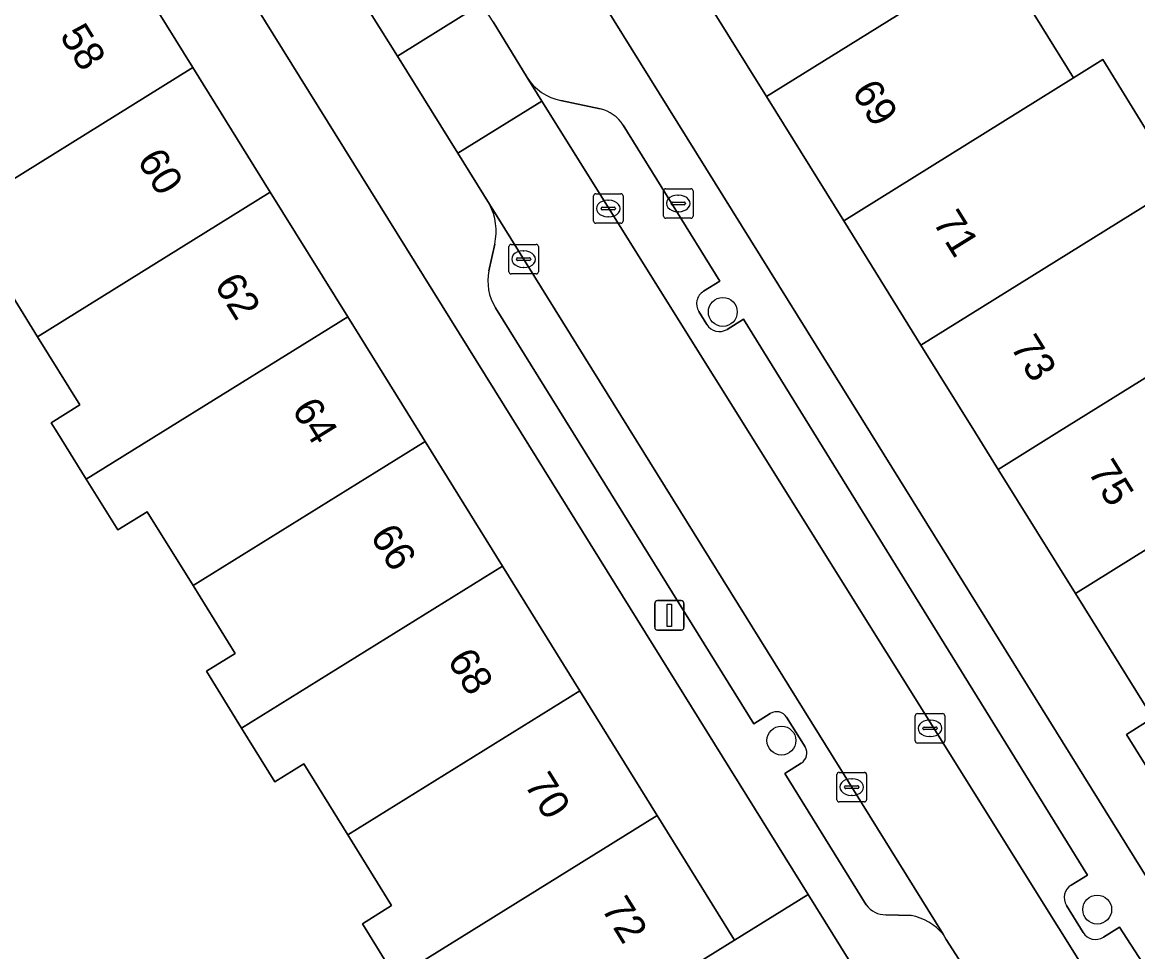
# Model space of a CAD drawing. Extents: x 159279 to 160377, y 384531 to 385888.
# Drawn here: x 160010.28 to 160048.02, y 384982.45 to 385013.89 of the extents above; entities that cross this region are included whole.
import ezdxf

# ---------------------------------------------------------------- set-up
doc = ezdxf.new("R2010")
doc.units = 0
for name, color, linetype in [('IMGEO_Boom', 7, 'Continuous'), ('IMGEO_Brandkraan', 7, 'Continuous'), ('IMGEO_Erf', 7, 'Continuous'), ('IMGEO_Kolk', 7, 'Continuous'), ('IMGEO_Lichtmast', 7, 'Continuous'), ('IMGEO_Pand', 7, 'Continuous'), ('IMGEO_Pand_nummerreeks', 7, 'Continuous'), ('IMGEO_Parkeervlak_open', 7, 'Continuous'), ('IMGEO_Rijbaan_lokaal_open', 7, 'Continuous'), ('IMGEO_Voetpad_open', 7, 'Continuous')]:
    doc.layers.add(name, color=color, linetype=linetype)

msp = doc.modelspace()

# ---------------------------------------------------------------- linework, layer by layer
at = {"layer": 'IMGEO_Boom'}
for centre in [(160033.98, 385004.094), (160035.964, 384989.592), (160046.648, 384983.874)]:
    msp.add_circle(centre, 0.489, dxfattribs=at)
at = {"layer": 'IMGEO_Brandkraan'}
for p, q in [((160031.973, 385007.338), (160031.973, 385008.19)), ((160032.048, 385008.264), (160032.9, 385008.264)), ((160032.461, 385008.044), (160032.486, 385008.044)), ((160032.974, 385008.19), (160032.974, 385007.338)), ((160032.232, 385007.758), (160032.232, 385007.77)), ((160032.67, 385007.721), (160032.272, 385007.721)), ((160032.275, 385007.807), (160032.673, 385007.807)), ((160032.716, 385007.77), (160032.716, 385007.758)), ((160032.9, 385007.264), (160032.048, 385007.264)), ((160032.484, 385007.484), (160032.459, 385007.484))]:
    msp.add_line(p, q, dxfattribs=at)
for points in [[(160031.973, 385007.338), (160031.973, 385008.19)], [(160032.048, 385008.264), (160032.9, 385008.264)], [(160032.974, 385008.19), (160032.974, 385007.338)], [(160032.9, 385007.264), (160032.048, 385007.264)]]:
    msp.add_lwpolyline(points, dxfattribs=at)
for centre, radius, start, end in [((160032.05, 385008.188), 0.0765, 91.552, 178.448), ((160032.05, 385008.188), 0.0765, 91.552, 178.448), ((160032.898, 385008.188), 0.0765, 1.552, 88.448), ((160032.898, 385008.188), 0.0765, 1.552, 88.448), ((160032.272, 385007.767), 0.0403, 85.8775, 175.7526), ((160032.269, 385007.757), 0.0366, 178.938, 274.7102), ((160032.673, 385007.764), 0.043, 264.8664, 352.4533), ((160032.677, 385007.769), 0.0386, 1.7309, 96.639), ((160032.05, 385007.34), 0.0765, 181.552, 268.448), ((160032.05, 385007.34), 0.0765, 181.552, 268.448), ((160032.898, 385007.34), 0.0765, 271.552, 358.448), ((160032.898, 385007.34), 0.0765, 271.552, 358.448)]:
    msp.add_arc(centre, radius, start, end, dxfattribs=at)
for centre, major_axis, ratio, start_param, end_param in [((160032.46, 385007.764), (-0.387, 0.002), 0.722429, 4.712389, 7.853982), ((160032.485, 385007.764), (-0.39, 0.002), 0.717154, 1.570796, 4.712389)]:
    msp.add_ellipse(centre, major_axis=major_axis, ratio=ratio, start_param=start_param, end_param=end_param, dxfattribs=at)
at = {"layer": 'IMGEO_Erf'}
for points in [[(160035.455, 385011.384), (160032.84, 385015.589), (160030.224, 385019.795), (160027.609, 385024), (160027.161, 385023.724), (160024.324, 385028.285), (160022.21, 385026.971), (160038.976, 385000), (160053.932, 384975.941), (160054.551, 384974.771), (160061.912, 384986.443), (160061.028, 384985.838), (160057.422, 384983.54), (160053.175, 384980.899), (160050.368, 384985.414), (160047.639, 384989.802), (160048.531, 384990.356), (160045.915, 384994.563), (160043.3, 384998.768), (160042.534, 385000), (160040.685, 385002.973), (160038.07, 385007.179)], [(160013.107, 385022.609), (160010.883, 385021.227), (160013.771, 385016.785), (160013.437, 385016.578), (160016.053, 385012.362), (160018.67, 385008.145), (160021.288, 385003.926), (160023.725, 385000), (160023.906, 384999.708), (160026.523, 384995.491), (160029.14, 384991.273), (160031.758, 384987.056), (160034.374, 384982.839), (160036.87, 384984.386), (160027.163, 385000)]]:
    msp.add_lwpolyline(points, close=True, dxfattribs=at)
for points in [[(160044.309, 385014.488), (160045.847, 385012.014), (160046.837, 385012.63), (160048.279, 385010.292)], [(160022.918, 384981.57), (160021.785, 384983.395), (160022.775, 384984.01), (160021.291, 384986.401), (160019.8, 384988.805), (160018.827, 384988.201), (160017.7, 384990.016), (160016.509, 384991.935), (160017.484, 384992.54), (160016.058, 384994.838), (160014.508, 384997.335), (160013.513, 384996.717), (160012.445, 384998.438), (160011.475, 385000), (160011.26, 385000.347), (160012.228, 385000.949), (160010.796, 385003.257), (160009.273, 385005.711)]]:
    msp.add_lwpolyline(points, dxfattribs=at)
at = {"layer": 'IMGEO_Kolk'}
for p, q in [((160029.605, 385007.167), (160029.605, 385008.019)), ((160029.68, 385008.093), (160030.532, 385008.093)), ((160030.606, 385008.019), (160030.606, 385007.167)), ((160029.864, 385007.587), (160029.864, 385007.599)), ((160030.302, 385007.55), (160029.904, 385007.55)), ((160029.907, 385007.636), (160030.305, 385007.636)), ((160030.093, 385007.873), (160030.118, 385007.873)), ((160030.348, 385007.599), (160030.348, 385007.587)), ((160030.116, 385007.313), (160030.091, 385007.313)), ((160030.532, 385007.093), (160029.68, 385007.093)), ((160026.74, 385005.453), (160026.74, 385006.305)), ((160026.815, 385006.379), (160027.667, 385006.379)), ((160027.228, 385006.159), (160027.253, 385006.159)), ((160027.741, 385006.305), (160027.741, 385005.453)), ((160026.999, 385005.873), (160026.999, 385005.885)), ((160027.437, 385005.836), (160027.039, 385005.836)), ((160027.042, 385005.922), (160027.44, 385005.922)), ((160027.483, 385005.885), (160027.483, 385005.873)), ((160027.667, 385005.379), (160026.815, 385005.379)), ((160027.251, 385005.599), (160027.226, 385005.599)), ((160040.49, 384989.58), (160040.49, 384990.432)), ((160040.565, 384990.506), (160041.417, 384990.506)), ((160040.978, 384990.286), (160041.003, 384990.286)), ((160041.491, 384990.432), (160041.491, 384989.58)), ((160040.749, 384990), (160040.749, 384990.012)), ((160041.187, 384989.963), (160040.789, 384989.963)), ((160040.792, 384990.049), (160041.19, 384990.049)), ((160041.233, 384990.012), (160041.233, 384990)), ((160041.417, 384989.506), (160040.565, 384989.506)), ((160041.001, 384989.726), (160040.976, 384989.726)), ((160037.842, 384987.591), (160037.842, 384988.443)), ((160037.917, 384988.517), (160038.769, 384988.517)), ((160038.33, 384988.297), (160038.355, 384988.297)), ((160038.843, 384988.443), (160038.843, 384987.591)), ((160038.101, 384988.011), (160038.101, 384988.023)), ((160038.539, 384987.974), (160038.141, 384987.974)), ((160038.144, 384988.06), (160038.542, 384988.06)), ((160038.585, 384988.023), (160038.585, 384988.011)), ((160038.353, 384987.737), (160038.328, 384987.737)), ((160038.769, 384987.517), (160037.917, 384987.517))]:
    msp.add_line(p, q, dxfattribs=at)
for points in [[(160029.605, 385007.167), (160029.605, 385008.019)], [(160029.68, 385008.093), (160030.532, 385008.093)], [(160030.606, 385008.019), (160030.606, 385007.167)], [(160030.532, 385007.093), (160029.68, 385007.093)], [(160026.74, 385005.453), (160026.74, 385006.305)], [(160026.815, 385006.379), (160027.667, 385006.379)], [(160027.741, 385006.305), (160027.741, 385005.453)], [(160027.667, 385005.379), (160026.815, 385005.379)], [(160040.49, 384989.58), (160040.49, 384990.432)], [(160040.565, 384990.506), (160041.417, 384990.506)], [(160041.491, 384990.432), (160041.491, 384989.58)], [(160041.417, 384989.506), (160040.565, 384989.506)], [(160037.842, 384987.591), (160037.842, 384988.443)], [(160037.917, 384988.517), (160038.769, 384988.517)], [(160038.843, 384988.443), (160038.843, 384987.591)], [(160038.769, 384987.517), (160037.917, 384987.517)]]:
    msp.add_lwpolyline(points, dxfattribs=at)
for centre, radius, start, end in [((160029.682, 385008.017), 0.0765, 91.552, 178.448), ((160029.682, 385008.017), 0.0765, 91.552, 178.448), ((160030.53, 385008.017), 0.0765, 1.552, 88.448), ((160030.53, 385008.017), 0.0765, 1.552, 88.448), ((160029.904, 385007.596), 0.0403, 85.8775, 175.7526), ((160029.901, 385007.586), 0.0366, 178.938, 274.7102), ((160030.305, 385007.593), 0.043, 264.8664, 352.4533), ((160030.309, 385007.598), 0.0386, 1.7309, 96.639), ((160029.682, 385007.169), 0.0765, 181.552, 268.448), ((160029.682, 385007.169), 0.0765, 181.552, 268.448), ((160030.53, 385007.169), 0.0765, 271.552, 358.448), ((160030.53, 385007.169), 0.0765, 271.552, 358.448), ((160026.817, 385006.303), 0.0765, 91.552, 178.448), ((160026.817, 385006.303), 0.0765, 91.552, 178.448), ((160027.665, 385006.303), 0.0765, 1.552, 88.448), ((160027.665, 385006.303), 0.0765, 1.552, 88.448), ((160027.039, 385005.882), 0.0403, 85.8775, 175.7526), ((160027.036, 385005.872), 0.0366, 178.938, 274.7102), ((160027.44, 385005.879), 0.043, 264.8664, 352.4533), ((160027.444, 385005.884), 0.0386, 1.7309, 96.639), ((160026.817, 385005.455), 0.0765, 181.552, 268.448), ((160026.817, 385005.455), 0.0765, 181.552, 268.448), ((160027.665, 385005.455), 0.0765, 271.552, 358.448), ((160027.665, 385005.455), 0.0765, 271.552, 358.448), ((160040.567, 384990.43), 0.0765, 91.552, 178.448), ((160040.567, 384990.43), 0.0765, 91.552, 178.448), ((160041.415, 384990.43), 0.0765, 1.552, 88.448), ((160041.415, 384990.43), 0.0765, 1.552, 88.448), ((160040.789, 384990.009), 0.0403, 85.8775, 175.7526), ((160040.786, 384989.999), 0.0366, 178.938, 274.7102), ((160041.19, 384990.006), 0.043, 264.8664, 352.4533), ((160041.194, 384990.011), 0.0386, 1.7309, 96.639), ((160040.567, 384989.582), 0.0765, 181.552, 268.448), ((160040.567, 384989.582), 0.0765, 181.552, 268.448), ((160041.415, 384989.582), 0.0765, 271.552, 358.448), ((160041.415, 384989.582), 0.0765, 271.552, 358.448), ((160037.919, 384988.441), 0.0765, 91.552, 178.448), ((160037.919, 384988.441), 0.0765, 91.552, 178.448), ((160038.767, 384988.441), 0.0765, 1.552, 88.448), ((160038.767, 384988.441), 0.0765, 1.552, 88.448), ((160038.141, 384988.02), 0.0403, 85.8775, 175.7526), ((160038.138, 384988.01), 0.0366, 178.938, 274.7102), ((160038.542, 384988.017), 0.043, 264.8664, 352.4533), ((160038.546, 384988.022), 0.0386, 1.7309, 96.639), ((160037.919, 384987.593), 0.0765, 181.552, 268.448), ((160037.919, 384987.593), 0.0765, 181.552, 268.448), ((160038.767, 384987.593), 0.0765, 271.552, 358.448), ((160038.767, 384987.593), 0.0765, 271.552, 358.448)]:
    msp.add_arc(centre, radius, start, end, dxfattribs=at)
for centre, major_axis, ratio, start_param, end_param in [((160030.092, 385007.593), (-0.387, 0.002), 0.722429, 4.712389, 7.853982), ((160030.117, 385007.593), (-0.39, 0.002), 0.717154, 1.570796, 4.712389), ((160027.227, 385005.879), (-0.387, 0.002), 0.722429, 4.712389, 7.853982), ((160027.252, 385005.879), (-0.39, 0.002), 0.717154, 1.570796, 4.712389), ((160040.977, 384990.006), (-0.387, 0.002), 0.722429, 4.712389, 7.853982), ((160041.002, 384990.006), (-0.39, 0.002), 0.717154, 1.570796, 4.712389), ((160038.329, 384988.017), (-0.387, 0.002), 0.722429, 4.712389, 7.853982), ((160038.354, 384988.017), (-0.39, 0.002), 0.717154, 1.570796, 4.712389)]:
    msp.add_ellipse(centre, major_axis=major_axis, ratio=ratio, start_param=start_param, end_param=end_param, dxfattribs=at)
at = {"layer": 'IMGEO_Lichtmast'}
for p, q in [((160031.776, 384994.328), (160032.566, 384994.328)), ((160032.566, 384994.328), (160031.776, 384994.328)), ((160031.676, 384993.428), (160031.676, 384994.228)), ((160031.676, 384994.228), (160031.676, 384993.428)), ((160032.666, 384994.228), (160032.666, 384993.428)), ((160032.666, 384993.428), (160032.666, 384994.228)), ((160032.566, 384993.328), (160031.776, 384993.328)), ((160031.776, 384993.328), (160032.566, 384993.328))]:
    msp.add_line(p, q, dxfattribs=at)
msp.add_lwpolyline([(160032.096, 384994.203), (160032.246, 384994.203), (160032.246, 384993.453), (160032.096, 384993.453), (160032.096, 384994.203)], dxfattribs=at)
for centre, start, end in [((160031.776, 384994.228), 90, 180), ((160031.776, 384994.228), 90, 180), ((160032.566, 384994.228), 0, 90), ((160032.566, 384994.228), 360, 90), ((160031.776, 384993.428), 180, 270), ((160031.776, 384993.428), 180, 270), ((160032.566, 384993.428), 270, 0), ((160032.566, 384993.428), 270, 0)]:
    msp.add_arc(centre, 0.1, start, end, dxfattribs=at)
at = {"layer": 'IMGEO_Pand'}
for points in [[(160044.255, 385016.855), (160042.978, 385018.908), (160041.993, 385018.296), (160040.654, 385020.449), (160032.84, 385015.589), (160035.455, 385011.384)], [(160016.053, 385012.362), (160013.437, 385016.578), (160005.984, 385011.956), (160005.575, 385011.702), (160006.934, 385009.512), (160005.97, 385008.914), (160007.228, 385006.886)], [(160035.455, 385011.384), (160038.07, 385007.179), (160045.847, 385012.014), (160044.309, 385014.488), (160045.331, 385015.124), (160044.255, 385016.855)], [(160049.444, 385008.42), (160048.279, 385010.292), (160046.837, 385012.63), (160045.847, 385012.014), (160038.07, 385007.179), (160040.685, 385002.973)], [(160007.228, 385006.886), (160008.323, 385005.121), (160009.273, 385005.711), (160010.796, 385003.257), (160018.67, 385008.145), (160016.053, 385012.362)], [(160045.282, 385000), (160051.06, 385003.593), (160049.638, 385005.88), (160050.637, 385006.502), (160049.444, 385008.42), (160040.685, 385002.973), (160042.534, 385000), (160043.3, 384998.768)], [(160021.288, 385003.926), (160018.67, 385008.145), (160010.796, 385003.257), (160012.228, 385000.949), (160011.26, 385000.347), (160011.475, 385000), (160012.445, 384998.438), (160014.961, 385000)], [(160014.961, 385000), (160012.445, 384998.438), (160013.513, 384996.717), (160014.508, 384997.335), (160016.058, 384994.838), (160023.906, 384999.708), (160023.725, 385000), (160021.288, 385003.926)], [(160043.3, 384998.768), (160045.915, 384994.563), (160054.648, 385000), (160053.51, 385001.83), (160052.534, 385001.223), (160051.06, 385003.593), (160045.282, 385000)], [(160056.273, 384995.155), (160054.843, 384997.455), (160055.844, 384998.077), (160054.648, 385000), (160045.915, 384994.563), (160048.531, 384990.356)], [(160026.523, 384995.491), (160023.906, 384999.708), (160016.058, 384994.838), (160017.484, 384992.54), (160016.509, 384991.935), (160017.7, 384990.016)], [(160017.7, 384990.016), (160018.827, 384988.201), (160019.8, 384988.805), (160021.291, 384986.401), (160029.14, 384991.273), (160026.523, 384995.491)], [(160048.531, 384990.356), (160047.639, 384989.802), (160050.368, 384985.414), (160058.277, 384990.333), (160056.794, 384992.718), (160057.662, 384993.258), (160056.424, 384995.248), (160056.273, 384995.155)], [(160021.291, 384986.401), (160022.775, 384984.01), (160021.785, 384983.395), (160022.918, 384981.57), (160031.758, 384987.056), (160029.14, 384991.273)], [(160034.374, 384982.839), (160031.758, 384987.056), (160022.918, 384981.57), (160024.065, 384979.721), (160025.066, 384980.342), (160026.536, 384977.974), (160027.921, 384978.834)], [(160039.627, 384979.943), (160036.87, 384984.386), (160034.374, 384982.839), (160027.921, 384978.834), (160028.139, 384978.482), (160029.517, 384976.263), (160030.604, 384976.938), (160031.767, 384975.064), (160032.709, 384975.649)]]:
    msp.add_lwpolyline(points, close=True, dxfattribs=at)
at = {"layer": 'IMGEO_Parkeervlak_open'}
for points in [[(160027.358, 385012.029), (160027.858, 385011.23), (160051.175, 384973.916)], [(160029.835, 385010.961), (160028.5, 385011.243)], [(160033.329, 385004.795), (160033.877, 385005.135), (160030.607, 385010.418)], [(160041.435, 384983.037), (160026.084, 385007.744)], [(160026.264, 385006.392), (160026.069, 385005.486)], [(160026.287, 385004.231), (160028.916, 385000), (160035.029, 384990.162), (160035.588, 384990.509)], [(160033.439, 385003.667), (160033.167, 385004.107)], [(160045.767, 384984.702), (160046.315, 384985.041), (160037.055, 385000), (160034.675, 385003.845), (160034.127, 385003.505)], [(160036.139, 384990.381), (160036.763, 384989.376)], [(160036.635, 384988.825), (160036.076, 384988.478), (160038.836, 384984.035)], [(160046.171, 384983.099), (160045.605, 384984.014)], [(160039.497, 384983.698), (160040.355, 384983.674)], [(160052.331, 384975.491), (160051.035, 384977.568), (160050.099, 384979.114), (160047.407, 384983.276), (160046.86, 384982.937)]]:
    msp.add_lwpolyline(points, dxfattribs=at)
for centre, radius, start, end in [((160028.846, 385012.968), 1.759, 212.2595, 258.6639), ((160029.58, 385009.778), 1.21, 31.9167, 77.8406), ((160024.33, 385006.822), 1.981, 347.451, 27.716), ((160027.73, 385005.128), 1.699, 167.8405, 211.868), ((160033.59, 385004.37), 0.498, 121.5843, 211.9161), ((160033.864, 385003.932), 0.501, 211.9171, 301.5833), ((160035.799, 384990.169), 0.4, 31.9617, 121.8821), ((160036.423, 384989.165), 0.4, 301.9617, 31.8821), ((160046.032, 384984.277), 0.501, 121.9171, 211.5833), ((160039.484, 384984.489), 0.791, 215.0153, 270.9566), ((160039.997, 384981.833), 1.875, 39.9347, 78.9998), ((160046.597, 384983.365), 0.502, 211.9595, 301.578)]:
    msp.add_arc(centre, radius, start, end, dxfattribs=at)
at = {"layer": 'IMGEO_Rijbaan_lokaal_open'}
for points in [[(159990.522, 385071.361), (159987.649, 385069.578), (160021.503, 385015.093), (160022.974, 385012.749), (160025.818, 385014.518)], [(160025.818, 385014.518), (160022.974, 385012.749), (160025.016, 385009.463), (160027.858, 385011.23), (160027.358, 385012.029), (160026.212, 385013.913)], [(160027.858, 385011.23), (160025.016, 385009.463), (160026.084, 385007.744), (160041.435, 384983.037), (160041.541, 384982.866), (160045.525, 384976.659), (160047.481, 384973.51), (160048.972, 384971.174), (160051.804, 384973.014), (160051.175, 384973.916)]]:
    msp.add_lwpolyline(points, close=True, dxfattribs=at)
at = {"layer": 'IMGEO_Voetpad_open'}
for points in [[(159923.113, 385158.232), (159923.84, 385157.774), (159932.885, 385151.513), (159935.68, 385146.963), (159938.207, 385142.813), (159938.747, 385141.945), (159938.851, 385141.777), (159943.285, 385134.642), (159945.596, 385130.93), (160000, 385043.691), (160012.455, 385023.657), (160013.107, 385022.609), (160027.163, 385000), (160036.87, 384984.386), (160039.627, 384979.943), (160043.41, 384973.848), (160043.704, 384973.374), (160044.203, 384973.33), (160044.02, 384972.864), (160044.68, 384971.801), (160047.481, 384973.51), (160045.525, 384976.659), (160041.541, 384982.866), (160041.435, 384983.037)], [(160046.86, 384982.937), (160047.407, 384983.276), (160050.099, 384979.114), (160051.035, 384977.568), (160052.331, 384975.491), (160052.561, 384975.122), (160053.932, 384975.941), (160038.976, 385000), (160022.21, 385026.971), (160021.61, 385027.936), (160002.598, 385058.52)], [(160026.084, 385007.744), (160025.016, 385009.463), (160022.974, 385012.749), (160021.503, 385015.093)], [(160026.212, 385013.913), (160027.358, 385012.029)], [(160028.5, 385011.243), (160029.835, 385010.961)], [(160030.607, 385010.418), (160033.877, 385005.135), (160033.329, 385004.795)], [(160026.069, 385005.486), (160026.264, 385006.392)], [(160035.588, 384990.509), (160035.029, 384990.162), (160028.916, 385000), (160026.287, 385004.231)], [(160033.167, 385004.107), (160033.439, 385003.667)], [(160034.127, 385003.505), (160034.675, 385003.845), (160037.055, 385000), (160046.315, 384985.041), (160045.767, 384984.702)], [(160036.763, 384989.376), (160036.139, 384990.381)], [(160038.836, 384984.035), (160036.076, 384988.478), (160036.635, 384988.825)], [(160045.605, 384984.014), (160046.171, 384983.099)], [(160040.355, 384983.674), (160039.497, 384983.698)]]:
    msp.add_lwpolyline(points, dxfattribs=at)
for centre, radius, start, end in [((160028.846, 385012.968), 1.759, 212.2595, 258.6639), ((160029.58, 385009.778), 1.21, 31.9167, 77.8406), ((160024.33, 385006.822), 1.981, 347.451, 27.716), ((160027.73, 385005.128), 1.699, 167.8405, 211.868), ((160033.59, 385004.37), 0.498, 121.5843, 211.9161), ((160033.864, 385003.932), 0.501, 211.9171, 301.5833), ((160035.799, 384990.169), 0.4, 31.9617, 121.8821), ((160036.423, 384989.165), 0.4, 301.9617, 31.8821), ((160046.032, 384984.277), 0.501, 121.9171, 211.5833), ((160039.484, 384984.489), 0.791, 215.0153, 270.9566), ((160039.997, 384981.833), 1.875, 39.9347, 78.9998), ((160046.597, 384983.365), 0.502, 211.9595, 301.578)]:
    msp.add_arc(centre, radius, start, end, dxfattribs=at)

# ---------------------------------------------------------------- texts
at = {"layer": 'IMGEO_Pand_nummerreeks'}
for s, rotation, p in [('58', 301.8219, (160011.523, 385013.44)), ('69', 301.8648, (160038.323, 385011.548)), ('60', 301.8225, (160014.141, 385009.223)), ('71', 301.862, (160041.065, 385007.137)), ('62', 301.8225, (160016.755, 385005.011)), ('73', 301.8648, (160043.689, 385002.917)), ('64', 301.8268, (160019.376, 385000.791)), ('75', 301.8834, (160046.309, 384998.697)), ('66', 301.8226, (160022.027, 384996.516)), ('68', 301.8226, (160024.635, 384992.312)), ('70', 301.8226, (160027.243, 384988.11)), ('72', 301.8219, (160029.847, 384983.914))]:
    msp.add_text(s, height=1, rotation=rotation, dxfattribs=at).set_placement(p)

doc.saveas('drawing.dxf')
